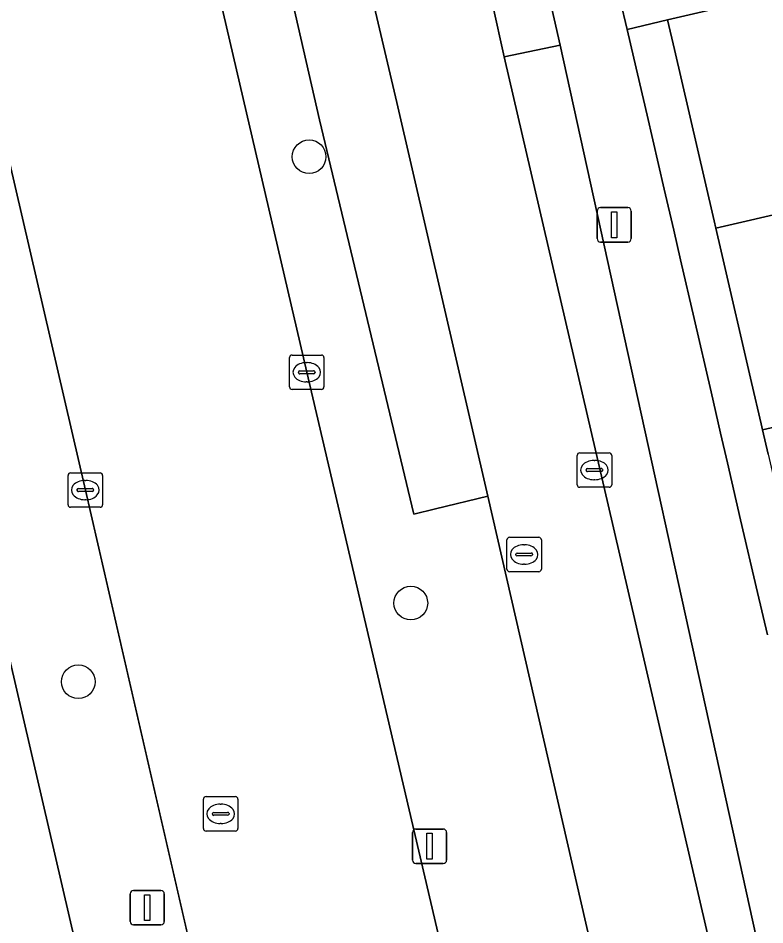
# Model space of a CAD drawing. Extents: x 156412 to 157779, y 382335 to 383768.
# Drawn here: x 156903.96 to 156925.64, y 383352.06 to 383378.39 of the extents above; entities that cross this region are included whole.
import ezdxf

# ---------------------------------------------------------------- set-up
doc = ezdxf.new("R2010")
doc.units = 0
for name, color, linetype in [('IMGEO_Berm_groen', 7, 'Continuous'), ('IMGEO_Boom', 7, 'Continuous'), ('IMGEO_Erf', 7, 'Continuous'), ('IMGEO_Fietspad_gesloten', 7, 'Continuous'), ('IMGEO_Kolk', 7, 'Continuous'), ('IMGEO_Lichtmast', 7, 'Continuous'), ('IMGEO_OVBaan_gesloten', 7, 'Continuous'), ('IMGEO_Pand', 7, 'Continuous'), ('IMGEO_Parkeervlak_open', 7, 'Continuous'), ('IMGEO_Rijbaan_lokaal_gesloten', 7, 'Continuous'), ('IMGEO_Rioolput', 7, 'Continuous'), ('IMGEO_Voetpad_open', 7, 'Continuous')]:
    doc.layers.add(name, color=color, linetype=linetype)

msp = doc.modelspace()

# ---------------------------------------------------------------- linework, layer by layer
at = {"layer": 'IMGEO_Berm_groen'}
for points in [[(156903.19, 383407.661), (156905.568, 383397.246), (156912.337, 383368.106), (156917.027, 383348.073), (156921.33, 383329.097), (156930.329, 383290.11), (156934.742, 383271.089), (156939.341, 383251.098), (156939.593, 383249.999), (156943.691, 383232.123), (156948.081, 383213.092), (156952.648, 383193.045)], [(156936.86, 383281.208), (156934.676, 383280.776), (156932.04, 383292.186), (156934.201, 383292.683), (156930.479, 383308.991), (156928.336, 383308.508), (156925.673, 383319.912), (156927.806, 383320.455), (156924.029, 383336.754), (156921.813, 383336.239), (156919.223, 383347.725), (156921.354, 383348.155), (156921.12, 383349.15), (156917.592, 383364.509), (156916.077, 383364.137), (156915.442, 383363.981), (156912.708, 383375.436), (156909.172, 383390.905), (156906.422, 383402.555), (156906.958, 383402.674), (156906.692, 383403.77), (156906.425, 383404.866)]]:
    msp.add_lwpolyline(points, dxfattribs=at)
msp.add_lwpolyline([(156928.184, 383268.218), (156919.339, 383306.196), (156914.565, 383327.212), (156910.056, 383346.657), (156905.912, 383364.684), (156903.691, 383374.292), (156900.514, 383373.541), (156909.949, 383332.845), (156929.018, 383250), (156936.125, 383219.122), (156940.9, 383198.361), (156955.674, 383134.126), (156956.546, 383130.37), (156959.779, 383131.147), (156955.088, 383151.44), (156950.701, 383170.43), (156946.08, 383190.398), (156941.291, 383211.195), (156937.12, 383229.206), (156932.364, 383250)], close=True, dxfattribs=at)
at = {"layer": 'IMGEO_Boom'}
for centre in [(156912.407, 383374.365), (156915.359, 383361.402), (156905.707, 383359.117)]:
    msp.add_circle(centre, 0.489, dxfattribs=at)
at = {"layer": 'IMGEO_Erf'}
msp.add_lwpolyline([(156925.728, 383365.731), (156925.565, 383366.436), (156925.525, 383366.608), (156925.248, 383367.807), (156924.366, 383371.622), (156924.212, 383372.288), (156924.163, 383372.5), (156923.891, 383373.678), (156923.012, 383377.481), (156922.812, 383378.344), (156921.634, 383378.057), (156921.835, 383377.23), (156922.218, 383375.571), (156922.714, 383373.427), (156922.991, 383372.229), (156923.189, 383371.371), (156923.583, 383369.669), (156924.075, 383367.536), (156924.352, 383366.337), (156924.55, 383365.479), (156924.933, 383363.823), (156925.425, 383361.709), (156925.71, 383360.482)], dxfattribs=at)
at = {"layer": 'IMGEO_Fietspad_gesloten'}
msp.add_lwpolyline([(156909.949, 383332.845), (156900.514, 383373.541), (156895.227, 383396.458), (156890.632, 383416.374), (156887.151, 383415.566), (156890.422, 383401.425), (156891.704, 383395.882), (156903.833, 383343.549), (156904.994, 383338.546), (156905.923, 383334.515), (156909.008, 383321.122), (156911.67, 383309.566), (156925.393, 383250), (156932.709, 383218.226), (156937.468, 383197.57), (156940.9, 383198.361), (156936.125, 383219.122), (156929.018, 383250)], close=True, dxfattribs=at)
at = {"layer": 'IMGEO_Kolk'}
for p, q in [((156911.912, 383368.606), (156912.764, 383368.606)), ((156911.837, 383367.68), (156911.837, 383368.532)), ((156912.325, 383368.386), (156912.35, 383368.386)), ((156912.838, 383368.532), (156912.838, 383367.68)), ((156912.096, 383368.1), (156912.096, 383368.112)), ((156912.534, 383368.063), (156912.136, 383368.063)), ((156912.139, 383368.149), (156912.537, 383368.149)), ((156912.58, 383368.112), (156912.58, 383368.1)), ((156912.348, 383367.826), (156912.323, 383367.826)), ((156912.764, 383367.606), (156911.912, 383367.606)), ((156920.188, 383364.839), (156920.188, 383365.691)), ((156920.263, 383365.765), (156921.115, 383365.765)), ((156921.189, 383365.691), (156921.189, 383364.839)), ((156920.676, 383365.545), (156920.701, 383365.545)), ((156905.485, 383365.184), (156906.337, 383365.184)), ((156920.447, 383365.259), (156920.447, 383365.271)), ((156920.885, 383365.222), (156920.487, 383365.222)), ((156920.49, 383365.308), (156920.888, 383365.308)), ((156920.931, 383365.271), (156920.931, 383365.259)), ((156905.41, 383364.258), (156905.41, 383365.11)), ((156905.898, 383364.964), (156905.923, 383364.964)), ((156906.411, 383365.11), (156906.411, 383364.258)), ((156920.699, 383364.985), (156920.674, 383364.985)), ((156905.669, 383364.678), (156905.669, 383364.69)), ((156906.107, 383364.641), (156905.709, 383364.641)), ((156905.712, 383364.727), (156906.11, 383364.727)), ((156906.153, 383364.69), (156906.153, 383364.678)), ((156921.115, 383364.765), (156920.263, 383364.765)), ((156905.921, 383364.404), (156905.896, 383364.404)), ((156906.337, 383364.184), (156905.485, 383364.184))]:
    msp.add_line(p, q, dxfattribs=at)
for points in [[(156911.912, 383368.606), (156912.764, 383368.606)], [(156911.837, 383367.68), (156911.837, 383368.532)], [(156912.838, 383368.532), (156912.838, 383367.68)], [(156912.764, 383367.606), (156911.912, 383367.606)], [(156920.188, 383364.839), (156920.188, 383365.691)], [(156920.263, 383365.765), (156921.115, 383365.765)], [(156921.189, 383365.691), (156921.189, 383364.839)], [(156905.485, 383365.184), (156906.337, 383365.184)], [(156905.41, 383364.258), (156905.41, 383365.11)], [(156906.411, 383365.11), (156906.411, 383364.258)], [(156921.115, 383364.765), (156920.263, 383364.765)], [(156906.337, 383364.184), (156905.485, 383364.184)]]:
    msp.add_lwpolyline(points, dxfattribs=at)
for centre, radius, start, end in [((156911.914, 383368.53), 0.0765, 91.552, 178.448), ((156911.914, 383368.53), 0.0765, 91.552, 178.448), ((156912.762, 383368.53), 0.0765, 1.552, 88.448), ((156912.762, 383368.53), 0.0765, 1.552, 88.448), ((156912.136, 383368.109), 0.0403, 85.8775, 175.7526), ((156912.133, 383368.099), 0.0366, 178.938, 274.7102), ((156912.537, 383368.106), 0.043, 264.8664, 352.4533), ((156912.541, 383368.111), 0.0386, 1.7309, 96.639), ((156911.914, 383367.682), 0.0765, 181.552, 268.448), ((156911.914, 383367.682), 0.0765, 181.552, 268.448), ((156912.762, 383367.682), 0.0765, 271.552, 358.448), ((156912.762, 383367.682), 0.0765, 271.552, 358.448), ((156920.265, 383365.689), 0.0765, 91.552, 178.448), ((156920.265, 383365.689), 0.0765, 91.552, 178.448), ((156921.113, 383365.689), 0.0765, 1.552, 88.448), ((156921.113, 383365.689), 0.0765, 1.552, 88.448), ((156905.487, 383365.108), 0.0765, 91.552, 178.448), ((156905.487, 383365.108), 0.0765, 91.552, 178.448), ((156906.335, 383365.108), 0.0765, 1.552, 88.448), ((156906.335, 383365.108), 0.0765, 1.552, 88.448), ((156920.487, 383365.268), 0.0403, 85.8775, 175.7526), ((156920.484, 383365.258), 0.0366, 178.938, 274.7102), ((156920.888, 383365.265), 0.043, 264.8664, 352.4533), ((156920.892, 383365.27), 0.0386, 1.7309, 96.639), ((156905.709, 383364.687), 0.0403, 85.8775, 175.7526), ((156905.706, 383364.677), 0.0366, 178.938, 274.7102), ((156906.11, 383364.684), 0.043, 264.8664, 352.4533), ((156906.114, 383364.689), 0.0386, 1.7309, 96.639), ((156920.265, 383364.841), 0.0765, 181.552, 268.448), ((156920.265, 383364.841), 0.0765, 181.552, 268.448), ((156921.113, 383364.841), 0.0765, 271.552, 358.448), ((156921.113, 383364.841), 0.0765, 271.552, 358.448), ((156905.487, 383364.26), 0.0765, 181.552, 268.448), ((156905.487, 383364.26), 0.0765, 181.552, 268.448), ((156906.335, 383364.26), 0.0765, 271.552, 358.448), ((156906.335, 383364.26), 0.0765, 271.552, 358.448)]:
    msp.add_arc(centre, radius, start, end, dxfattribs=at)
for centre, major_axis, ratio, start_param, end_param in [((156912.324, 383368.106), (-0.387, 0.002), 0.722429, 4.712389, 7.853982), ((156912.349, 383368.106), (-0.39, 0.002), 0.717154, 1.570796, 4.712389), ((156920.675, 383365.265), (-0.387, 0.002), 0.722429, 4.712389, 7.853982), ((156920.7, 383365.265), (-0.39, 0.002), 0.717154, 1.570796, 4.712389), ((156905.897, 383364.684), (-0.387, 0.002), 0.722429, 4.712389, 7.853982), ((156905.922, 383364.684), (-0.39, 0.002), 0.717154, 1.570796, 4.712389)]:
    msp.add_ellipse(centre, major_axis=major_axis, ratio=ratio, start_param=start_param, end_param=end_param, dxfattribs=at)
at = {"layer": 'IMGEO_Lichtmast'}
for p, q in [((156920.765, 383371.987), (156920.765, 383372.787)), ((156920.765, 383372.787), (156920.765, 383371.987)), ((156920.865, 383372.887), (156921.655, 383372.887)), ((156921.655, 383372.887), (156920.865, 383372.887)), ((156921.755, 383372.787), (156921.755, 383371.987)), ((156921.755, 383371.987), (156921.755, 383372.787)), ((156921.655, 383371.887), (156920.865, 383371.887)), ((156920.865, 383371.887), (156921.655, 383371.887)), ((156915.408, 383353.94), (156915.408, 383354.74)), ((156915.408, 383354.74), (156915.408, 383353.94)), ((156915.508, 383354.84), (156916.298, 383354.84)), ((156916.298, 383354.84), (156915.508, 383354.84)), ((156916.398, 383354.74), (156916.398, 383353.94)), ((156916.398, 383353.94), (156916.398, 383354.74)), ((156916.298, 383353.84), (156915.508, 383353.84)), ((156915.508, 383353.84), (156916.298, 383353.84)), ((156907.313, 383353.056), (156908.103, 383353.056)), ((156908.103, 383353.056), (156907.313, 383353.056)), ((156907.213, 383352.156), (156907.213, 383352.956)), ((156907.213, 383352.956), (156907.213, 383352.156)), ((156908.203, 383352.956), (156908.203, 383352.156)), ((156908.203, 383352.156), (156908.203, 383352.956)), ((156908.103, 383352.056), (156907.313, 383352.056)), ((156907.313, 383352.056), (156908.103, 383352.056))]:
    msp.add_line(p, q, dxfattribs=at)
for points in [[(156921.185, 383372.762), (156921.335, 383372.762), (156921.335, 383372.012), (156921.185, 383372.012), (156921.185, 383372.762)], [(156915.828, 383354.715), (156915.978, 383354.715), (156915.978, 383353.965), (156915.828, 383353.965), (156915.828, 383354.715)], [(156907.633, 383352.931), (156907.783, 383352.931), (156907.783, 383352.181), (156907.633, 383352.181), (156907.633, 383352.931)]]:
    msp.add_lwpolyline(points, dxfattribs=at)
for centre, start, end in [((156920.865, 383372.787), 90, 180), ((156920.865, 383372.787), 90, 180), ((156921.655, 383372.787), 0, 90), ((156921.655, 383372.787), 360, 90), ((156920.865, 383371.987), 180, 270), ((156920.865, 383371.987), 180, 270), ((156921.655, 383371.987), 270, 0), ((156921.655, 383371.987), 270, 0), ((156915.508, 383354.74), 90, 180), ((156915.508, 383354.74), 90, 180), ((156916.298, 383354.74), 0, 90), ((156916.298, 383354.74), 360, 90), ((156915.508, 383353.94), 180, 270), ((156915.508, 383353.94), 180, 270), ((156916.298, 383353.94), 270, 0), ((156916.298, 383353.94), 270, 0), ((156907.313, 383352.956), 90, 180), ((156907.313, 383352.956), 90, 180), ((156908.103, 383352.956), 0, 90), ((156908.103, 383352.956), 360, 90), ((156907.313, 383352.156), 180, 270), ((156907.313, 383352.156), 180, 270), ((156908.103, 383352.156), 270, 0), ((156908.103, 383352.156), 270, 0)]:
    msp.add_arc(centre, 0.1, start, end, dxfattribs=at)
at = {"layer": 'IMGEO_OVBaan_gesloten'}
for points in [[(156893.788, 383417.14), (156899.018, 383394.504), (156903.691, 383374.292), (156905.912, 383364.684), (156910.056, 383346.657), (156914.565, 383327.212), (156919.339, 383306.196), (156928.184, 383268.218), (156932.364, 383250), (156937.12, 383229.206), (156941.291, 383211.195), (156946.08, 383190.398), (156950.701, 383170.43), (156955.088, 383151.44), (156959.779, 383131.147), (156960.249, 383129.114), (156960.392, 383128.494), (156961.894, 383121.934), (156982.207, 383034.26)], [(156967.122, 383130.536), (156966.653, 383132.564), (156965.636, 383136.958), (156961.996, 383152.751), (156957.51, 383172.189), (156952.648, 383193.045), (156948.081, 383213.092), (156943.691, 383232.123), (156939.593, 383249.999), (156939.341, 383251.098), (156934.742, 383271.089), (156930.329, 383290.11), (156921.33, 383329.097), (156917.027, 383348.073), (156912.337, 383368.106), (156905.568, 383397.246), (156903.19, 383407.661)]]:
    msp.add_lwpolyline(points, dxfattribs=at)
at = {"layer": 'IMGEO_Pand'}
for points in [[(156933.443, 383375.457), (156932.271, 383380.535), (156922.812, 383378.344), (156923.012, 383377.481), (156923.891, 383373.678), (156924.163, 383372.5), (156924.212, 383372.288), (156933.673, 383374.483)], [(156938.475, 383374.583), (156938.021, 383376.521), (156933.443, 383375.457), (156933.673, 383374.483), (156924.212, 383372.288), (156924.366, 383371.622), (156925.248, 383367.807), (156925.525, 383366.608), (156925.565, 383366.436), (156935.029, 383368.631), (156933.897, 383373.519)], [(156936.155, 383363.772), (156935.029, 383368.631), (156925.565, 383366.436), (156925.728, 383365.731), (156926.6, 383361.96), (156926.878, 383360.754), (156926.918, 383360.584), (156936.384, 383362.778)]]:
    msp.add_lwpolyline(points, close=True, dxfattribs=at)
at = {"layer": 'IMGEO_Parkeervlak_open'}
for points in [[(156914.951, 383375.939), (156911.321, 383391.383), (156909.172, 383390.905), (156912.708, 383375.436), (156915.442, 383363.981), (156916.077, 383364.137), (156917.592, 383364.509)], [(156919.347, 383379.146), (156917.732, 383378.794), (156918.069, 383377.269), (156919.691, 383377.608)], [(156919.691, 383377.608), (156918.069, 383377.269), (156921.243, 383363.591), (156953.782, 383222.97), (156954.778, 383218.559), (156956.421, 383218.944), (156925.681, 383350.348)]]:
    msp.add_lwpolyline(points, close=True, dxfattribs=at)
at = {"layer": 'IMGEO_Rijbaan_lokaal_gesloten'}
msp.add_lwpolyline([(156953.782, 383222.97), (156921.243, 383363.591), (156918.069, 383377.269), (156917.732, 383378.794), (156911.646, 383405.081), (156911.307, 383404.993), (156906.692, 383403.77), (156906.958, 383402.674), (156908.611, 383403.014), (156911.321, 383391.383), (156914.951, 383375.939), (156917.592, 383364.509), (156921.12, 383349.15), (156921.354, 383348.155), (156924.029, 383336.754), (156927.806, 383320.455)], dxfattribs=at)
at = {"layer": 'IMGEO_Rioolput'}
for p, q in [((156918.223, 383363.313), (156919.075, 383363.313)), ((156918.148, 383362.387), (156918.148, 383363.239)), ((156918.636, 383363.093), (156918.661, 383363.093)), ((156919.149, 383363.239), (156919.149, 383362.387)), ((156918.407, 383362.807), (156918.407, 383362.819)), ((156918.45, 383362.856), (156918.848, 383362.856)), ((156918.891, 383362.819), (156918.891, 383362.807)), ((156918.845, 383362.77), (156918.447, 383362.77)), ((156918.659, 383362.533), (156918.634, 383362.533)), ((156919.075, 383362.313), (156918.223, 383362.313)), ((156909.339, 383354.855), (156909.339, 383355.707)), ((156909.414, 383355.781), (156910.266, 383355.781)), ((156910.34, 383355.707), (156910.34, 383354.855)), ((156909.827, 383355.561), (156909.852, 383355.561)), ((156909.598, 383355.275), (156909.598, 383355.287)), ((156910.036, 383355.238), (156909.638, 383355.238)), ((156909.641, 383355.324), (156910.039, 383355.324)), ((156910.082, 383355.287), (156910.082, 383355.275)), ((156909.85, 383355.001), (156909.825, 383355.001)), ((156910.266, 383354.781), (156909.414, 383354.781))]:
    msp.add_line(p, q, dxfattribs=at)
for points in [[(156918.223, 383363.313), (156919.075, 383363.313)], [(156918.148, 383362.387), (156918.148, 383363.239)], [(156919.149, 383363.239), (156919.149, 383362.387)], [(156919.075, 383362.313), (156918.223, 383362.313)], [(156909.339, 383354.855), (156909.339, 383355.707)], [(156909.414, 383355.781), (156910.266, 383355.781)], [(156910.34, 383355.707), (156910.34, 383354.855)], [(156910.266, 383354.781), (156909.414, 383354.781)]]:
    msp.add_lwpolyline(points, dxfattribs=at)
for centre, radius, start, end in [((156918.225, 383363.237), 0.0765, 91.552, 178.448), ((156918.225, 383363.237), 0.0765, 91.552, 178.448), ((156919.073, 383363.237), 0.0765, 1.552, 88.448), ((156919.073, 383363.237), 0.0765, 1.552, 88.448), ((156918.447, 383362.816), 0.0403, 85.8775, 175.7526), ((156918.444, 383362.806), 0.0366, 178.938, 274.7102), ((156918.848, 383362.813), 0.043, 264.8664, 352.4533), ((156918.852, 383362.818), 0.0386, 1.7309, 96.639), ((156918.225, 383362.389), 0.0765, 181.552, 268.448), ((156918.225, 383362.389), 0.0765, 181.552, 268.448), ((156919.073, 383362.389), 0.0765, 271.552, 358.448), ((156919.073, 383362.389), 0.0765, 271.552, 358.448), ((156909.416, 383355.705), 0.0765, 91.552, 178.448), ((156909.416, 383355.705), 0.0765, 91.552, 178.448), ((156910.264, 383355.705), 0.0765, 1.552, 88.448), ((156910.264, 383355.705), 0.0765, 1.552, 88.448), ((156909.638, 383355.284), 0.0403, 85.8775, 175.7526), ((156909.635, 383355.274), 0.0366, 178.938, 274.7102), ((156910.039, 383355.281), 0.043, 264.8664, 352.4533), ((156910.043, 383355.286), 0.0386, 1.7309, 96.639), ((156909.416, 383354.857), 0.0765, 181.552, 268.448), ((156909.416, 383354.857), 0.0765, 181.552, 268.448), ((156910.264, 383354.857), 0.0765, 271.552, 358.448), ((156910.264, 383354.857), 0.0765, 271.552, 358.448)]:
    msp.add_arc(centre, radius, start, end, dxfattribs=at)
for centre, major_axis, ratio, start_param, end_param in [((156918.635, 383362.813), (-0.387, 0.002), 0.722429, 4.712389, 7.853982), ((156918.66, 383362.813), (-0.39, 0.002), 0.717154, 1.570796, 4.712389), ((156909.826, 383355.281), (-0.387, 0.002), 0.722429, 4.712389, 7.853982), ((156909.851, 383355.281), (-0.39, 0.002), 0.717154, 1.570796, 4.712389)]:
    msp.add_ellipse(centre, major_axis=major_axis, ratio=ratio, start_param=start_param, end_param=end_param, dxfattribs=at)
at = {"layer": 'IMGEO_Voetpad_open'}
for points in [[(156911.307, 383404.993), (156911.646, 383405.081), (156913.241, 383405.493), (156919.347, 383379.146), (156919.691, 383377.608), (156925.681, 383350.348), (156956.421, 383218.944), (156954.778, 383218.559), (156955.051, 383217.364)], [(156921.236, 383379.779), (156921.634, 383378.057), (156922.812, 383378.344), (156932.271, 383380.535)], [(156925.71, 383360.482), (156925.425, 383361.709), (156924.933, 383363.823), (156924.55, 383365.479), (156924.352, 383366.337), (156924.075, 383367.536), (156923.583, 383369.669), (156923.189, 383371.371), (156922.991, 383372.229), (156922.714, 383373.427), (156922.218, 383375.571), (156921.835, 383377.23), (156921.634, 383378.057), (156921.236, 383379.779)]]:
    msp.add_lwpolyline(points, dxfattribs=at)

doc.saveas('drawing.dxf')
